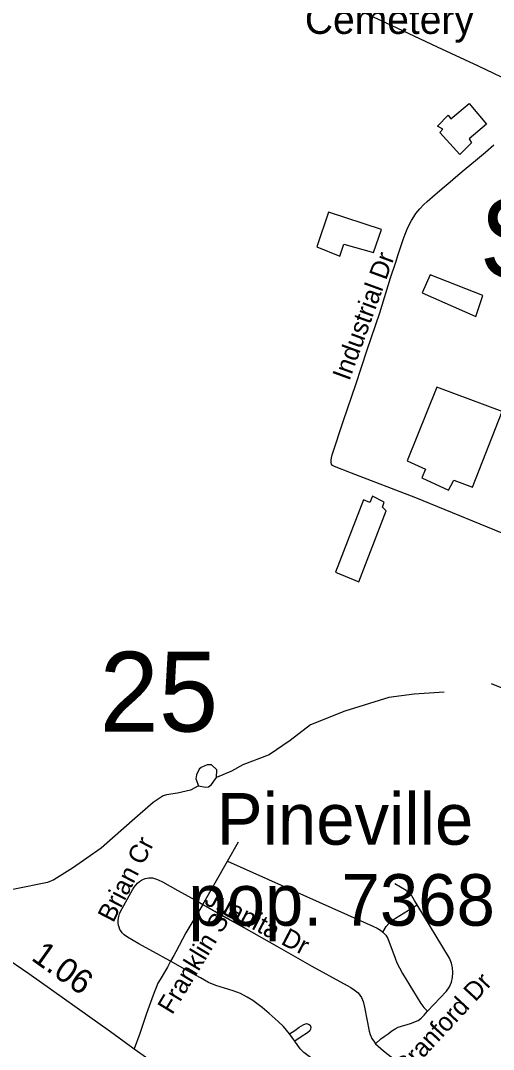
# Model space of a CAD drawing. Extents: x 1383679 to 1536984, y 460658 to 651027.
# Drawn here: x 1432384 to 1434816, y 492583 to 497871 of the extents above; entities that cross this region are included whole.
import ezdxf

# ---------------------------------------------------------------- set-up
doc = ezdxf.new("R2010")
doc.units = 0
for name, color, linetype in [('Exist Civil Demographics City Label', 7, 'Continuous'), ('Exist Cultural Cemetery Label', 7, 'Continuous'), ('Exist Cultural Warehouse Building Footprint', 7, 'Continuous'), ('Exist Hydrographic Misc Water Feature', 7, 'Continuous'), ('Exist Railroad Mainline', 7, 'Continuous'), ('Exist Railroad Spur', 7, 'Continuous'), ('Exist Road Non-System Type 51', 7, 'Continuous'), ('Exist Road Non-System Type 51 Label', 7, 'Continuous'), ('Exist Road Primary Interstate Structure Ovrhead Sign Number Label', 7, 'Continuous'), ('Exist Road Primary NC Attributed', 7, 'Continuous'), ('Exist Road Primary NC Service Mileage Hundredths English Label', 7, 'Continuous'), ('Exist Road Secondary Structure Standard Bridge Number Label', 7, 'Continuous')]:
    doc.layers.add(name, color=color, linetype=linetype)

msp = doc.modelspace()

# ---------------------------------------------------------------- linework, layer by layer
at = {"layer": 'Exist Cultural Warehouse Building Footprint'}
for points in [[(1434539.4, 497296), (1434556.3, 497312.4), (1434527.3, 497328.8), (1434582.9, 497385), (1434597.3, 497366.3), (1434691.5, 497445.9), (1434780.9, 497338.2), (1434691.5, 497263.2), (1434703.6, 497242.1), (1434643.2, 497183.6), (1434539.4, 497296)], [(1433967.1, 496886.1), (1433906.8, 496708.1), (1434025.1, 496661.2), (1434046.8, 496722.1), (1434198.9, 496680), (1434240, 496797.1), (1433967.1, 496886.1)], [(1434491.1, 496565.2), (1434450.1, 496471.5), (1434725.3, 496349.7), (1434761.5, 496457.4), (1434491.1, 496565.2)], [(1434524.9, 495987.8), (1434372.8, 495608.3), (1434467, 495566.2), (1434447.6, 495521.7), (1434585.3, 495458.4), (1434611.8, 495509.9), (1434708.4, 495472.5), (1434860.5, 495861.3), (1434524.9, 495987.8)], [(1434148.2, 495408), (1434003.4, 495035.6), (1434124.1, 494986.4), (1434264.1, 495351.8), (1434244.8, 495370.6), (1434254.5, 495396.3), (1434194.1, 495426.8), (1434179.6, 495394), (1434148.2, 495408)]]:
    msp.add_lwpolyline(points, dxfattribs=at)
at = {"layer": 'Exist Hydrographic Misc Water Feature'}
for points in [[(1434563.2, 494420.1), (1434408.9, 494409.3), (1434278.5, 494391.4), (1434051, 494322.1), (1433875.5, 494251.8), (1433770, 494171.9), (1433662.4, 494097.7), (1433527.4, 494046.3), (1433468.8, 494013), (1433392.1, 493980.9)], [(1433392.1, 493980.9), (1433392.9, 494021.1), (1433365.2, 494045.5), (1433343.3, 494045.9), (1433313, 494032.5), (1433302.9, 494022.9), (1433288.3, 493994.5), (1433285.9, 493974.8), (1433299.2, 493938.4)], [(1433299.2, 493938.4), (1433335.1, 493932), (1433351.1, 493933.3), (1433365.4, 493945.3), (1433392.1, 493980.9)], [(1433299.2, 493938.4), (1433258.7, 493915.5), (1433190.4, 493900.4), (1433134.2, 493891.7), (1433118.1, 493886.3), (1433065.4, 493852.9), (1432957.5, 493757.4), (1432798.8, 493617.8), (1432650.6, 493514.9), (1432555.5, 493454.5), (1432523.2, 493441.2), (1432352.4, 493406.9), (1432244.1, 493391), (1432177.5, 493364.4), (1432107.1, 493351.1), (1432057.2, 493352.1), (1432011.4, 493363.7), (1431979.9, 493388.1), (1431950.5, 493420.7)]]:
    msp.add_lwpolyline(points, dxfattribs=at)
at = {"layer": 'Exist Railroad Mainline'}
msp.add_lwpolyline([(1434041.3, 497962.9), (1434289.2, 497847.2), (1434526.5, 497735.5), (1434737, 497638.3), (1434931.7, 497546.6), (1435094.5, 497469.7)], dxfattribs=at)
at = {"layer": 'Exist Railroad Spur'}
msp.add_lwpolyline([(1435113.4, 494338.5), (1434805.9, 494462.5)], dxfattribs=at)
at = {"layer": 'Exist Road Non-System Type 51'}
for p, q in [((1433448.4, 493551.2), (1433505.6, 493651)), ((1433320.8, 493328.8), (1433448.4, 493551.2)), ((1433793.9, 492625.8), (1433767.8, 492663.5))]:
    msp.add_line(p, q, dxfattribs=at)
for points in [[(1434936.5, 495206.7), (1434416, 495418.3), (1434085.2, 495545.4), (1433998.1, 495579.4), (1433989, 495584.2), (1433986.2, 495586.3), (1433983.3, 495590.7), (1433981.1, 495599.4), (1433981.6, 495611.7), (1433983.4, 495623.7), (1433987.2, 495638.8), (1434045.4, 495815.3), (1434107.8, 496000.1), (1434166.6, 496179.1), (1434230.8, 496368.6), (1434287.2, 496548.9), (1434313.3, 496628.8), (1434326.3, 496668.6), (1434351.9, 496745.6), (1434361.8, 496772.7), (1434372.1, 496798.5), (1434381.1, 496817.4), (1434394.9, 496843.1), (1434406.1, 496862.5), (1434417.2, 496879.2), (1434426.6, 496891.7), (1434437, 496903.7), (1434455.5, 496923.5), (1434474.4, 496941.9), (1434515.7, 496977.9), (1434562.1, 497017.5), (1434593, 497042.9), (1434620.3, 497066), (1434664.6, 497103.3), (1434733.6, 497160.4), (1434775.6, 497195.5), (1434818.2, 497232.5)], [(1433448.4, 493551.2), (1434195.4, 493217.2), (1434218.2, 493205.8), (1434235.4, 493195.6), (1434246.5, 493186.8)], [(1433155.8, 493036.8), (1433113.3, 493059.6), (1433101.7, 493066), (1432992, 493126.5), (1432933.8, 493160.1), (1432916.9, 493172.5), (1432906.5, 493182.9), (1432899, 493192.4), (1432894.9, 493199.5), (1432890.3, 493211.5), (1432887.8, 493221), (1432886, 493233.6), (1432885.8, 493246.6), (1432887, 493257.7), (1432888.9, 493267.1), (1432893.2, 493280.3), (1432896.7, 493288.6), (1432906.5, 493308.1), (1432942.2, 493372.8), (1432959.5, 493403), (1432968.8, 493417.4), (1432976.3, 493428), (1432985.7, 493438.3), (1432995.8, 493446.7), (1433005.4, 493452.9), (1433013.1, 493457), (1433024.3, 493461.3), (1433035, 493464.3), (1433042.9, 493465.7), (1433052.1, 493465.9), (1433062.6, 493464.7), (1433073.4, 493461.9), (1433082.6, 493458.5), (1433091.6, 493454.7), (1433113.3, 493443.9), (1433193.4, 493400.9), (1433283.3, 493350.1), (1433320.8, 493328.8)], [(1434423.1, 493325.8), (1434409.5, 493348.2), (1434395.9, 493372), (1434382.1, 493386.8), (1434366.2, 493399.3), (1434308.1, 493434.7)], [(1433320.8, 493328.8), (1433291.3, 493277.4), (1433234.3, 493181.8), (1433181.7, 493084.7), (1433171.6, 493066), (1433155.8, 493036.8)], [(1433320.8, 493328.8), (1433410.3, 493277.6), (1433531.7, 493209.2), (1433702.1, 493113.9), (1433786.1, 493066), (1433882.4, 493012), (1434044.4, 492921.6), (1434069.9, 492908.1)], [(1433320.8, 493328.8), (1433410.4, 493277.7), (1433531.6, 493209.2), (1433702.1, 493113.9), (1433786.1, 493066), (1433882.4, 493012), (1434044.4, 492921.6), (1434081.6, 492900.8), (1434100.4, 492890.3), (1434119.9, 492873.8), (1434137.1, 492849.8), (1434145.9, 492829.2), (1434153.4, 492801), (1434176.2, 492677.3), (1434181.6, 492659.9), (1434190.4, 492639.3), (1434203.4, 492619.8), (1434210.1, 492612.7)], [(1434246.5, 493186.8), (1434264.9, 493214.9), (1434277.4, 493230.8), (1434291.1, 493243.4), (1434311.6, 493257.1), (1434423.1, 493325.8)], [(1434477, 492779.5), (1434574.6, 492882.5), (1434589.4, 492905.2), (1434599.6, 492929.2), (1434605.2, 492953.1), (1434606.4, 492978.2), (1434605.2, 493003.2), (1434600.8, 493027.1), (1434589.4, 493052.2), (1434423.1, 493325.8)], [(1434246.5, 493186.8), (1434254.6, 493179.9), (1434262.6, 493170.5), (1434272.1, 493153.1), (1434310.6, 493052.2), (1434319.4, 493028.6), (1434331.9, 493002.6), (1434348.5, 492974.2), (1434442.4, 492818.9), (1434457.2, 492798.4), (1434477, 492779.5)], [(1433155.8, 493036.8), (1433139.4, 493006.5), (1433101.7, 492942.5), (1433090.6, 492923), (1433081, 492901.9), (1433070.7, 492875.8), (1433058.7, 492843.5), (1433032, 492768.6), (1432996.6, 492665.2), (1432968.9, 492585.9)], [(1433767.8, 492663.5), (1433735.6, 492701.2), (1433708.6, 492726.4), (1433662.5, 492767.4), (1433626.6, 492798.9), (1433577.9, 492835.2), (1433549.4, 492852.3), (1433515.6, 492870), (1433477.4, 492884.9), (1433388.1, 492911.2), (1433349.9, 492927.8), (1433308.6, 492950.7), (1433230.4, 492994.7), (1433155.8, 493036.8)], [(1434210.1, 492612.7), (1434237, 492637.2), (1434254.4, 492650.2), (1434273.9, 492664.2), (1434293.6, 492678.4), (1434310, 492689.7), (1434326.5, 492697.2), (1434389.5, 492716.8), (1434429.1, 492732.6), (1434444.9, 492744.5), (1434459.9, 492759.6), (1434477, 492779.5)], [(1433767.8, 492663.5), (1433793.9, 492680.1), (1433817, 492697), (1433841.6, 492712.2), (1433854.1, 492715.8), (1433865.4, 492713.9), (1433872.8, 492708.3), (1433876, 492698.4), (1433875.2, 492687.1), (1433871.4, 492678.7), (1433859.4, 492669.1), (1433827.6, 492647.9), (1433793.9, 492625.8)], [(1434224.4, 492286.2), (1434192.2, 492311.6), (1434145.8, 492348.8), (1434093.5, 492390.5), (1434029.2, 492435.8), (1433984.4, 492466.2), (1433868.8, 492547.2), (1433840.9, 492567.5), (1433821.4, 492586.1), (1433793.9, 492625.8)], [(1434210.1, 492612.7), (1434222.9, 492599.2), (1434250, 492575.3), (1434395.2, 492462.9)]]:
    msp.add_lwpolyline(points, dxfattribs=at)
at = {"layer": 'Exist Road Primary NC Attributed'}
msp.add_lwpolyline([(1431871.7, 493357.8), (1432290.7, 493066), (1432291.7, 493065.3), (1432427.3, 492973.9), (1432846.6, 492676), (1432961.4, 492591.1), (1432968.9, 492585.9), (1433416.4, 492271.8)], dxfattribs=at)

# ---------------------------------------------------------------- texts
at = {"layer": 'Exist Civil Demographics City Label'}
msp.add_text('Pineville', height=265, rotation=0, dxfattribs=at).set_placement((1433392.6, 493635.7))
msp.add_text('pop. 7368', height=265, dxfattribs=at).set_placement((1433246.8, 493219.2))
at = {"layer": 'Exist Cultural Cemetery Label'}
msp.add_text('Cemetery', height=150, rotation=0, dxfattribs=at).set_placement((1433846.1, 497802.6))
at = {"layer": 'Exist Road Non-System Type 51 Label'}
for s, rotation, p in [('Industrial Dr', 69.9546, (1434074.5, 496015.6)), ('Brian Cr', 62.7002, (1432860.3, 493230.5)), ('Juanita Dr', 332.5416, (1433323.1, 493332.1)), ('Franklin St', 58.839, (1433163.7, 492757.6)), ('Cranford Dr', 47.0701, (1434362, 492436.8))]:
    msp.add_text(s, height=95, rotation=rotation, dxfattribs=at).set_placement(p)
at = {"layer": 'Exist Road Primary Interstate Structure Ovrhead Sign Number Label'}
msp.add_text('S869', height=410.1, dxfattribs=at).set_placement((1434745, 496548.3))
at = {"layer": 'Exist Road Primary NC Service Mileage Hundredths English Label'}
msp.add_text('1.06', height=125, rotation=324.6011, dxfattribs=at).set_placement((1432433.3, 493046.3))
at = {"layer": 'Exist Road Secondary Structure Standard Bridge Number Label'}
msp.add_text('25', height=410.1, dxfattribs=at).set_placement((1432790.2, 494217.1))

doc.saveas('drawing.dxf')
